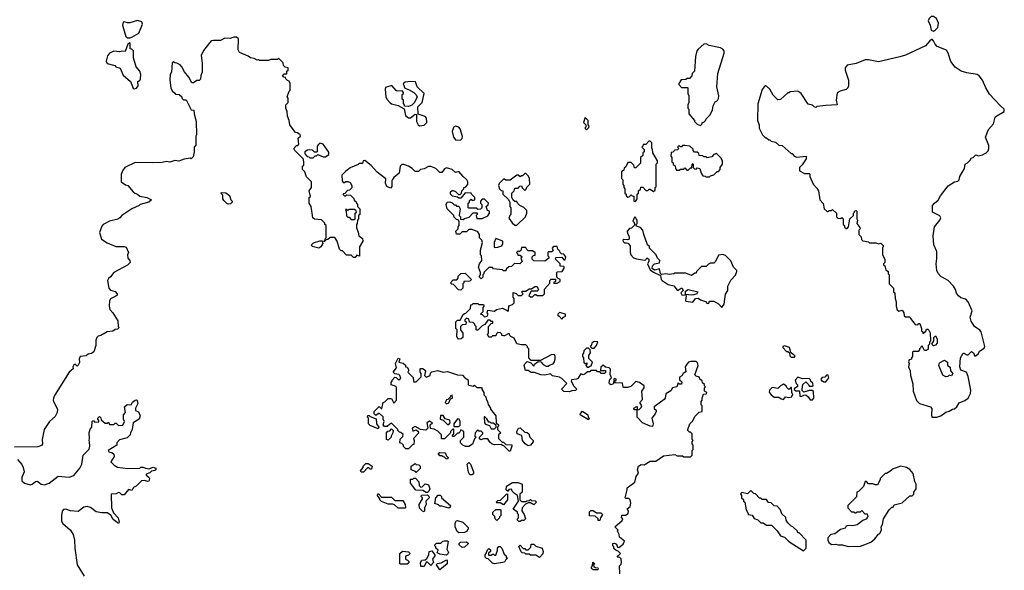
# Model space of a CAD drawing. Extents: x 2494118 to 2687960, y 757339 to 915227.
# Tile 330 of 364: x 2639062 to 2647859, y 886866 to 891785. Entities that reach past the tile are written whole.
import ezdxf

# ---------------------------------------------------------------- set-up
doc = ezdxf.new("R2010")
doc.units = 0

msp = doc.modelspace()

# ---------------------------------------------------------------- linework, layer by layer
at = {"layer": '0CON20XD'}
for points in [[(2640045, 891622.5), (2640065, 891627.5), (2640127.2, 891662.8), (2640160.5, 891745), (2640155, 891765.7), (2640115, 891776.7), (2640045, 891755.8), (2640025, 891756), (2639995, 891766.7), (2639987, 891763), (2639981.2, 891735), (2640010, 891635), (2640023.6, 891623.6), (2640045, 891622.5)], [(2647225, 891682.5), (2647245, 891693.8), (2647263.8, 891715), (2647270, 891755), (2647252.5, 891795), (2647225, 891813.3), (2647205, 891813.3), (2647186.2, 891795), (2647180, 891775), (2647196.2, 891735), (2647205, 891690), (2647225, 891682.5)], [(2642570, 890455), (2642535, 890477.5), (2642495, 890490), (2642475, 890490), (2642463, 890477), (2642452.5, 890415), (2642403.6, 890376.4), (2642393, 890357), (2642387.5, 890345), (2642387.5, 890295), (2642375, 890280), (2642342.5, 890295), (2642330, 890325), (2642332.5, 890362.5), (2642323, 890373), (2642255, 890422.5), (2642203, 890483), (2642147, 890527), (2642130, 890525), (2642125, 890500), (2642095, 890500), (2642085, 890490), (2642015, 890462.5), (2641975, 890432.5), (2641940, 890395), (2641942.5, 890345), (2641951.7, 890331.7), (2641965, 890330), (2641975, 890340), (2641995, 890340), (2642015, 890330), (2642030, 890305), (2642028.3, 890281.7), (2642008.3, 890261.7), (2641991.7, 890258.3), (2641968.3, 890231.7), (2641951.7, 890228.3), (2641951.7, 890221.7), (2641965, 890210), (2641975, 890210), (2641985, 890220), (2642018.3, 890218.3), (2642048.3, 890188.3), (2642051.7, 890171.7), (2642068.3, 890158.3), (2642070, 890145), (2642080, 890135), (2642080, 890115), (2642100, 890095), (2642100, 890045), (2642090, 890035), (2642090, 890005), (2642080, 889995), (2642077, 889963), (2642070, 889955), (2642070, 889925), (2642087, 889887), (2642093, 889853), (2642125, 889830), (2642127.5, 889805), (2642097.5, 889755), (2642098.3, 889671.7), (2642075, 889680), (2642058.3, 889661.7), (2642045, 889660), (2642025, 889680), (2641981.7, 889681.7), (2641945, 889720), (2641935, 889720), (2641920, 889735), (2641900, 889805), (2641878.3, 889838.3), (2641835, 889840), (2641815, 889820), (2641801.7, 889818.3), (2641781.7, 889801.7), (2641781.7, 889808.3), (2641790, 889810), (2641791.7, 889828.3), (2641800, 889835), (2641800, 889945), (2641790, 889955), (2641788.3, 889968.3), (2641758.3, 889998.3), (2641695, 890002.5), (2641680, 890015), (2641667.5, 890115), (2641650, 890145), (2641650, 890195), (2641660, 890205), (2641650, 890255), (2641670, 890285), (2641670, 890335), (2641625, 890380), (2641610, 890425), (2641590, 890445), (2641590, 890475), (2641600, 890485), (2641600, 890505), (2641598.3, 890538.3), (2641520, 890615), (2641512.5, 890635), (2641535, 890660), (2641548.3, 890661.7), (2641557, 890673), (2641550, 890725), (2641570, 890745), (2641567.5, 890755), (2641545, 890772.5), (2641525, 890777.5), (2641476.4, 890846.4), (2641471.2, 890885), (2641453.6, 890923.6), (2641452.5, 890965), (2641440, 890995), (2641440, 891025), (2641460, 891045), (2641460, 891085), (2641452.5, 891095), (2641470, 891145), (2641480, 891155), (2641477.5, 891215), (2641470, 891235), (2641455, 891240), (2641440, 891255), (2641438.3, 891268.3), (2641421.7, 891271.7), (2641410, 891285), (2641425, 891300), (2641448.3, 891301.7), (2641450, 891325), (2641460, 891335), (2641460, 891355), (2641435, 891360), (2641420, 891375), (2641415, 891400), (2641377, 891437), (2641365, 891430), (2641305, 891430), (2641285, 891420), (2641205, 891420), (2641195, 891427.5), (2641185, 891422.5), (2641157, 891437), (2641123, 891443), (2641105, 891460), (2641025, 891492.5), (2641013.3, 891515), (2641017.5, 891615), (2640999.3, 891629.3), (2640975, 891628.8), (2640943, 891617), (2640895, 891618.8), (2640855, 891598.6), (2640795, 891600), (2640772.5, 891595), (2640705, 891510), (2640683.3, 891465), (2640692.5, 891395), (2640692.5, 891315), (2640680, 891285), (2640677, 891253), (2640665, 891240), (2640645, 891240), (2640615, 891220), (2640601.7, 891221.7), (2640575, 891270), (2640535, 891320), (2640512.5, 891365), (2640495, 891382.5), (2640465, 891397.5), (2640448.3, 891398.3), (2640435, 891407.5), (2640425, 891400), (2640417.5, 891315), (2640407.5, 891295), (2640403.3, 891243.3), (2640412.5, 891175), (2640425, 891150), (2640447, 891127), (2640455, 891120), (2640487, 891117), (2640510, 891095), (2640510, 891085), (2640525, 891070), (2640548.3, 891068.3), (2640595, 890980), (2640617, 890977), (2640620, 890945), (2640640, 890875), (2640642.5, 890755), (2640637.5, 890745), (2640637.5, 890665), (2640620, 890645), (2640622.5, 890605), (2640611.7, 890558.3), (2640595, 890542.5), (2640585, 890547.5), (2640530.7, 890539.3), (2640485, 890520), (2640447, 890527), (2640405, 890512.5), (2640375, 890516.7), (2640335, 890507.5), (2640245, 890506.7), (2640095, 890510), (2640002.5, 890465), (2639980, 890435), (2639968.3, 890401.7), (2639970, 890335), (2640008.3, 890308.3), (2640030, 890305), (2640077, 890247), (2640090, 890235), (2640115, 890227.5), (2640135, 890207.5), (2640197.3, 890197.3), (2640240, 890175), (2640215, 890153.8), (2640140, 890135), (2640130, 890125), (2640063.9, 890096.1), (2639973.6, 890036.4), (2639956.4, 890013.6), (2639938.3, 890001.7), (2639865, 889985.8), (2639807.5, 889955), (2639795, 889940), (2639774, 889885), (2639792.5, 889825), (2639845, 889792.5), (2639921.2, 889758.8), (2639995, 889758.8), (2640015, 889752.5), (2640033.3, 889705), (2640026, 889684), (2640027.5, 889655), (2640045, 889633.3), (2640050, 889615), (2640025, 889593.3), (2639905, 889527.5), (2639875, 889486.7), (2639855, 889472.5), (2639846.7, 889455), (2639860, 889385), (2639875, 889370), (2639915, 889356.7), (2639933.3, 889335), (2639932.5, 889325), (2639922.5, 889315), (2639875, 889290), (2639865.8, 889274.2), (2639860.8, 889225), (2639866.4, 889196.4), (2639895, 889167.5), (2639940, 889095), (2639942.5, 889045), (2639950, 889035), (2639935, 889020), (2639915, 889017.5), (2639895, 889003.3), (2639845, 888997.5), (2639786.7, 888963.3), (2639765, 888957.5), (2639752.5, 888945), (2639743, 888923), (2639742.5, 888875), (2639725, 888817.5), (2639705, 888802.5), (2639673, 888797), (2639655, 888782.5), (2639602.5, 888775), (2639593.3, 888755), (2639596.4, 888723.6), (2639585, 888700), (2639575, 888690), (2639557, 888707), (2639545, 888702.5), (2639537.5, 888685), (2639540, 888665), (2639503.3, 888635), (2639373.3, 888426.7), (2639365.7, 888405), (2639362.9, 888385), (2639367.9, 888367.9), (2639398.8, 888305), (2639396.2, 888275), (2639378.8, 888241.2), (2639330, 888195), (2639280.8, 888125), (2639264.2, 888035), (2639266, 887995), (2639258.6, 887981.4), (2639225, 887969.2), (2639015, 887966)], [(2647255, 888233.3), (2647292.5, 888245), (2647335, 888280), (2647365, 888286.7), (2647395, 888306.7), (2647415, 888310), (2647433.3, 888325), (2647455, 888362.5), (2647505.9, 888384.1), (2647536.7, 888405), (2647556.2, 888445), (2647558.8, 888475), (2647536.4, 888596.4), (2647520, 888635), (2647470, 888655), (2647460, 888685), (2647467.5, 888765), (2647490, 888805), (2647497, 888807), (2647525, 888790), (2647535, 888790), (2647565, 888820), (2647585, 888810), (2647595, 888780), (2647605, 888782.5), (2647628.3, 888801.7), (2647637.5, 888825), (2647679.3, 888850.7), (2647683.3, 888865), (2647652.5, 888995), (2647640.9, 889010.9), (2647593.6, 889043.6), (2647561.3, 889091.3), (2647553.4, 889126.6), (2647570.5, 889185), (2647535, 889265.6), (2647515, 889287.3), (2647471.2, 889301.2), (2647448.7, 889318.7), (2647430.7, 889340.7), (2647422.2, 889375), (2647405, 889405.7), (2647356.4, 889456.4), (2647291.5, 889491.5), (2647267.5, 889517.5), (2647255.6, 889544.4), (2647250, 889605), (2647257.3, 889652.7), (2647254.5, 889715), (2647227.8, 889775), (2647224, 889855), (2647236.4, 889935), (2647283.5, 889995), (2647291.9, 890015), (2647281.8, 890031.8), (2647217.5, 890065), (2647217.5, 890125), (2647234.1, 890145.9), (2647268.3, 890171.7), (2647289.3, 890210.7), (2647358.3, 890301.7), (2647415, 890336.7), (2647445, 890342.5), (2647456.4, 890353.6), (2647462.5, 890385), (2647502.5, 890455), (2647510, 890495), (2647530, 890505), (2647555, 890530), (2647565, 890550), (2647580, 890555), (2647603, 890577), (2647628.8, 890568.8), (2647665, 890577.5), (2647696.2, 890595), (2647715, 890613.8), (2647721.4, 890635), (2647719.7, 890659.7), (2647690, 890735), (2647718, 890805), (2647760.8, 890855), (2647777.5, 890912.5), (2647792.7, 890927.3), (2647858.8, 890965), (2647858.8, 890985), (2647824, 891015), (2647725, 891120), (2647692.5, 891175), (2647663.6, 891243.6), (2647633.9, 891283.9), (2647615, 891296.2), (2647525, 891310), (2647474.2, 891324.2), (2647421.2, 891361.2), (2647380.5, 891410.5), (2647357.5, 891485), (2647343, 891513), (2647260, 891545), (2647240, 891565), (2647227, 891597), (2647215, 891610), (2647193.6, 891596.4), (2647155, 891550), (2646975, 891468.8), (2646925, 891452), (2646735, 891408.8), (2646646.1, 891426.1), (2646615, 891426.2), (2646535.8, 891394.2), (2646455, 891377.5), (2646437.5, 891355), (2646436.7, 891335), (2646467, 891243), (2646467.5, 891195), (2646460, 891175), (2646445, 891160), (2646393, 891147), (2646365, 891130), (2646356.7, 891065), (2646366.7, 891023.3), (2646263, 891017), (2646185, 891010), (2646175, 891000), (2646160, 891005), (2646145, 891020), (2646105, 891030), (2646042.5, 891125), (2646015, 891147.5), (2645945, 891140), (2645935, 891130), (2645925, 891130), (2645858.3, 891071.7), (2645835, 891070), (2645795, 891110), (2645763, 891163), (2645735, 891190), (2645725, 891192.5), (2645712.5, 891185), (2645695, 891160), (2645658.3, 891031.7), (2645652.5, 890885), (2645667.5, 890845), (2645667.5, 890815), (2645700, 890755), (2645725, 890730), (2645735, 890730), (2645755, 890710), (2645765, 890710), (2645775, 890700), (2645815, 890690), (2645843, 890663), (2645875, 890660), (2645955, 890590), (2645965, 890590), (2645980, 890565), (2646005, 890557.5), (2646090, 890565), (2646088.3, 890541.7), (2646053, 890487), (2646030, 890465), (2646030, 890435), (2646075, 890410), (2646115, 890410), (2646120, 890405), (2646120, 890385), (2646150, 890315), (2646185, 890280), (2646197.5, 890255), (2646210, 890175), (2646241.7, 890141.7), (2646250, 890095), (2646275, 890070), (2646285, 890070), (2646295, 890080), (2646315, 890080), (2646325, 890090), (2646360, 890055), (2646360, 890025), (2646371.7, 890011.7), (2646395, 890010), (2646408.3, 890018.3), (2646420, 890005), (2646420, 889955), (2646430, 889945), (2646431.7, 889931.7), (2646445, 889920), (2646455, 889920), (2646467, 889933), (2646480, 890005), (2646510, 890035), (2646510, 890055), (2646520, 890065), (2646520, 890075), (2646535, 890080), (2646540, 890075), (2646540, 890005), (2646547.5, 889995), (2646540, 889965), (2646567, 889927), (2646570, 889915), (2646560, 889905), (2646560, 889865), (2646580, 889845), (2646581.7, 889821.7), (2646595, 889810), (2646645, 889800), (2646655, 889790), (2646715, 889792.5), (2646735, 889782.5), (2646757, 889787), (2646780, 889765), (2646770, 889745), (2646770, 889685), (2646790, 889645), (2646790, 889615), (2646780, 889605), (2646780, 889595), (2646790, 889585), (2646801.7, 889551.7), (2646820, 889535), (2646820, 889515), (2646830, 889505), (2646830, 889425), (2646870, 889385), (2646870, 889355), (2646880, 889345), (2646882.5, 889295), (2646892.5, 889265), (2646892.5, 889225), (2646903, 889193), (2646915, 889180), (2646945, 889190), (2646960, 889165), (2646965, 889140), (2646975, 889130), (2647015, 889130), (2647020, 889115), (2647061.7, 889061.7), (2647085, 889060), (2647095, 889070), (2647105, 889070), (2647120, 889025), (2647120, 889005), (2647130, 888995), (2647131.7, 888981.7), (2647158.3, 889001.7), (2647165, 889020), (2647175, 889020), (2647185, 889010), (2647197, 888987), (2647200, 888915), (2647190, 888905), (2647190, 888885), (2647180, 888875), (2647178.3, 888841.7), (2647165, 888830), (2647145, 888830), (2647125, 888870), (2647100, 888845), (2647100, 888835), (2647088.3, 888821.7), (2647045, 888820), (2647040, 888815), (2647040, 888775), (2647030, 888765), (2647028.3, 888751.7), (2647010, 888745), (2647003, 888727), (2647007.5, 888715), (2647003.3, 888685), (2647017, 888647), (2647020, 888605), (2647041.7, 888531.7), (2647043.3, 888465), (2647073.9, 888383.9), (2647100, 888355), (2647200, 888325), (2647211.7, 888311.7), (2647207.5, 888255), (2647212.5, 888235), (2647255, 888233.3)], [(2640085, 891167.5), (2640105, 891172.5), (2640120, 891195), (2640117.5, 891232.5), (2640135, 891242.5), (2640142, 891255), (2640143.9, 891296.1), (2640136, 891325), (2640103.3, 891365), (2640080, 891445), (2640080, 891505), (2640065, 891520), (2640050, 891525), (2640050, 891575), (2640045, 891577.5), (2640030, 891565), (2640005, 891500), (2639975, 891502.5), (2639955, 891496.7), (2639905, 891503.8), (2639865, 891486.2), (2639848.3, 891461.7), (2639834.2, 891415), (2639845, 891394.3), (2639912.5, 891375), (2639922.3, 891362.3), (2639961.4, 891351.4), (2639988.3, 891288.3), (2640053.6, 891233.6), (2640075, 891172.5), (2640085, 891167.5)], [(2645145, 890840), (2645160, 890855), (2645160, 890865), (2645175, 890870), (2645190, 890885), (2645195, 890900), (2645230, 890935), (2645251.7, 890978.3), (2645257.5, 891015), (2645275, 891050), (2645296.4, 891063.6), (2645305, 891080), (2645308, 891105), (2645290, 891185), (2645298, 891305), (2645356.7, 891485), (2645356.4, 891506.4), (2645345, 891522.5), (2645323, 891533), (2645222.7, 891552.7), (2645195, 891570), (2645175, 891566.7), (2645125, 891522.5), (2645113.3, 891505), (2645100, 891455), (2645090, 891325), (2645070, 891305), (2645068.3, 891281.7), (2645045, 891260), (2645025, 891260), (2645015, 891250), (2644971.7, 891248.3), (2644950, 891215), (2644950, 891205), (2644975, 891180), (2645025, 891180), (2645030, 891175), (2645030, 891125), (2645040, 891105), (2645040, 891045), (2645030, 891025), (2645030, 890995), (2645040, 890985), (2645040, 890945), (2645090, 890885), (2645090, 890875), (2645115, 890850), (2645145, 890840)], [(2642635, 890837.5), (2642675, 890843.3), (2642700, 890865), (2642696, 890906), (2642685, 890920), (2642621.7, 890941.7), (2642620, 891005), (2642657.5, 891045), (2642676.7, 891125), (2642612.5, 891185), (2642599.3, 891229.3), (2642555, 891233.3), (2642505, 891226.7), (2642488.3, 891211.7), (2642503.3, 891173.3), (2642535, 891162.5), (2642582.5, 891135), (2642602.5, 891115), (2642612.5, 891095), (2642590, 891045), (2642565, 891020), (2642535, 891010), (2642501.7, 891011.7), (2642500, 891025), (2642490, 891035), (2642490, 891065), (2642480, 891075), (2642480, 891115), (2642490, 891125), (2642490, 891135), (2642478.3, 891148.3), (2642435, 891147.5), (2642425, 891152.5), (2642386.4, 891196.4), (2642330.7, 891179.3), (2642326.7, 891165), (2642333.8, 891095), (2642343.3, 891075), (2642372.3, 891042.3), (2642385, 891033.3), (2642445, 891017.5), (2642498.3, 890988.3), (2642508.3, 890928.3), (2642535, 890907.5), (2642555, 890907.5), (2642595, 890940), (2642608.3, 890938.3), (2642607.5, 890875), (2642622.5, 890845), (2642635, 890837.5)], [(2644125, 890800), (2644148.3, 890821.7), (2644150, 890835), (2644140, 890845), (2644140, 890885), (2644115, 890910), (2644100, 890865), (2644120, 890845), (2644120, 890825), (2644110, 890815), (2644125, 890800)], [(2642958.3, 890708.3), (2643005, 890712.5), (2643015.9, 890724.1), (2643018.3, 890741.7), (2642998.8, 890808.8), (2642985.8, 890825.8), (2642955, 890833.3), (2642939.3, 890820.7), (2642926.7, 890785), (2642936.7, 890735), (2642958.3, 890708.3)], [(2641685, 890550), (2641701.7, 890568.3), (2641715, 890570), (2641725, 890580), (2641775, 890560), (2641795, 890560), (2641825, 890580), (2641825, 890600), (2641775, 890673.3), (2641745, 890682.5), (2641730.7, 890669.3), (2641720, 890655), (2641720, 890605), (2641715, 890600), (2641695, 890600), (2641678.3, 890618.3), (2641655, 890622.5), (2641635, 890620), (2641610, 890605), (2641610, 890585), (2641631.7, 890561.7), (2641645, 890560), (2641655, 890550), (2641685, 890550)], [(2644565, 890160), (2644580, 890185), (2644580, 890225), (2644590, 890235), (2644590, 890255), (2644608.3, 890271.7), (2644611.7, 890288.3), (2644628.3, 890288.3), (2644655, 890260), (2644675, 890260), (2644685, 890270), (2644695, 890270), (2644725, 890250), (2644738.3, 890261.7), (2644740, 890285), (2644747.5, 890292.5), (2644750, 890495), (2644760, 890505), (2644760, 890525), (2644720, 890595), (2644717, 890627), (2644710, 890635), (2644710, 890685), (2644695, 890700), (2644681.7, 890698.3), (2644655, 890670), (2644631.7, 890668.3), (2644630, 890655), (2644620, 890645), (2644640, 890625), (2644640, 890605), (2644630, 890595), (2644628.3, 890571.7), (2644610, 890555), (2644608.3, 890501.7), (2644568.3, 890461.7), (2644555, 890460), (2644550, 890485), (2644525, 890510), (2644495, 890510), (2644478.3, 890471.7), (2644461.7, 890458.3), (2644458.3, 890441.7), (2644440, 890425), (2644440, 890365), (2644450, 890355), (2644450, 890315), (2644460, 890305), (2644460, 890285), (2644470, 890275), (2644470, 890235), (2644480, 890225), (2644481.7, 890211.7), (2644495, 890200), (2644508.3, 890201.7), (2644525, 890220), (2644535, 890210), (2644548.3, 890208.3), (2644550, 890165), (2644565, 890160)], [(2645225, 890380), (2645235, 890390), (2645265, 890400), (2645295, 890430), (2645305, 890430), (2645320, 890445), (2645320, 890465), (2645340, 890495), (2645340, 890525), (2645325, 890550), (2645288.3, 890588.3), (2645265, 890580), (2645245, 890560), (2645205, 890550), (2645195, 890560), (2645175, 890560), (2645165, 890570), (2645131.7, 890571.7), (2645128.3, 890588.3), (2645115, 890600), (2645091.7, 890601.7), (2645080, 890615), (2645078.3, 890628.3), (2645050, 890655), (2645005, 890660), (2644985, 890660), (2644975, 890650), (2644965, 890650), (2644955, 890660), (2644940, 890645), (2644950, 890635), (2644938.3, 890621.7), (2644915, 890620), (2644898.3, 890601.7), (2644881.7, 890598.3), (2644880, 890565), (2644890, 890555), (2644890, 890515), (2644900, 890505), (2644901.7, 890491.7), (2644918.3, 890478.3), (2644920, 890455), (2644931.7, 890441.7), (2644955, 890440), (2644965, 890450), (2644995, 890450), (2645005, 890460), (2645021.7, 890441.7), (2645035, 890440), (2645055, 890460), (2645068.3, 890461.7), (2645070, 890495), (2645075, 890500), (2645080, 890495), (2645080, 890465), (2645091.7, 890451.7), (2645105, 890450), (2645115, 890460), (2645140, 890455), (2645150, 890415), (2645165, 890390), (2645187.5, 890387.5), (2645195, 890380), (2645225, 890380)], [(2645021.7, 888708.3), (2645006.7, 888685), (2645015, 888640), (2644990, 888625), (2644976.4, 888603.6), (2644958.3, 888591.7), (2644958.3, 888568.3), (2644979.3, 888549.3), (2644975, 888530), (2644958.3, 888528.3), (2644945, 888540), (2644932.5, 888505), (2644895, 888497.5), (2644879.3, 888470.7), (2644836.1, 888443.9), (2644830, 888405), (2644819.3, 888390.7), (2644730, 888325), (2644731.7, 888311.7), (2644747.5, 888297.5), (2644747.5, 888285), (2644740, 888265), (2644710, 888225), (2644722.5, 888175), (2644715, 888150), (2644695, 888152.5), (2644625, 888182.5), (2644577.5, 888235), (2644580, 888300), (2644555, 888300), (2644550, 888305), (2644550, 888315), (2644575, 888330), (2644580, 888325), (2644580, 888300), (2644597, 888303), (2644615, 888320), (2644620, 888335), (2644602.5, 888365), (2644627, 888393), (2644620, 888465), (2644640, 888495), (2644640, 888515), (2644600, 888545), (2644568.3, 888551.7), (2644521.7, 888508.3), (2644491.7, 888498.3), (2644458.3, 888498.3), (2644453, 888503), (2644448.3, 888538.3), (2644381.7, 888541.7), (2644380, 888555), (2644390, 888565), (2644390, 888575), (2644375, 888580), (2644370, 888575), (2644368.3, 888531.7), (2644343, 888523), (2644331.7, 888531.7), (2644327.5, 888545), (2644335, 888570), (2644350, 888585), (2644337.5, 888615), (2644341.7, 888661.7), (2644330, 888675), (2644295, 888680), (2644275, 888697.5), (2644255, 888680), (2644250, 888655), (2644255, 888650), (2644295, 888650), (2644297, 888633), (2644287, 888623), (2644253, 888623), (2644248.3, 888638.3), (2644225, 888640), (2644215, 888650), (2644165, 888650), (2644155, 888640), (2644135, 888640), (2644115, 888620), (2644097, 888613), (2644075, 888620), (2644049.3, 888580.7), (2644037, 888573), (2643991.7, 888568.3), (2643990, 888555), (2644005, 888530), (2644010, 888515), (2644040, 888485), (2644028.3, 888471.7), (2643995, 888470), (2643975, 888460), (2643923, 888463), (2643902.5, 888485), (2643950, 888535), (2643905, 888580), (2643885, 888590), (2643823, 888603), (2643805, 888620), (2643755, 888610), (2643717, 888613), (2643661.7, 888631.7), (2643633, 888633), (2643605, 888650), (2643581.7, 888651.7), (2643570, 888695), (2643575, 888710), (2643595, 888730), (2643628.3, 888718.3), (2643655, 888690), (2643661.7, 888708.3), (2643695, 888730), (2643718.3, 888728.3), (2643740, 888705), (2643765, 888690), (2643785, 888690), (2643795, 888700), (2643828.3, 888711.7), (2643841.7, 888728.3), (2643846.7, 888755), (2643846.7, 888776.7), (2643840, 888790), (2643815, 888793.3), (2643715, 888740), (2643631.7, 888741.7), (2643610, 888765), (2643610, 888845), (2643600, 888855), (2643600, 888865), (2643585, 888880), (2643545, 888880), (2643505, 888890), (2643479.3, 888939.3), (2643450, 888955), (2643440, 888965), (2643438.3, 888978.3), (2643425, 888980), (2643395, 888960), (2643385, 888960), (2643370, 888965), (2643370, 888975), (2643358.3, 888988.3), (2643335, 888990), (2643321.7, 888978.3), (2643315, 888960), (2643285, 888960), (2643275, 888950), (2643255, 888950), (2643242.5, 888975), (2643250, 888985), (2643250, 889045), (2643275, 889070), (2643290, 889075), (2643288.3, 889088.3), (2643275, 889090), (2643265, 889100), (2643245, 889100), (2643218.3, 889061.7), (2643195, 889050), (2643155, 889010), (2643145, 889010), (2643140, 889015), (2643140, 889045), (2643130, 889055), (2643130, 889065), (2643115, 889080), (2643081.7, 889081.7), (2643075, 889110), (2643053, 889117), (2643040, 889105), (2643040, 889095), (2643050, 889085), (2643048.3, 889061.7), (2643015, 889060), (2643000, 889045), (2643000, 889015), (2643020, 888985), (2643020, 888945), (2643007, 888933), (2642981.7, 888931.7), (2642967.5, 888955), (2642970, 889015), (2642960, 889025), (2642960, 889085), (2642975, 889100), (2642998.3, 889101.7), (2643025, 889150), (2643035, 889160), (2643048.3, 889161.7), (2643060, 889175), (2643090, 889205), (2643091.7, 889238.3), (2643105, 889240), (2643115, 889250), (2643155, 889250), (2643165, 889240), (2643205, 889240), (2643210, 889235), (2643210, 889225), (2643200, 889215), (2643200, 889175), (2643180, 889155), (2643195, 889150), (2643215, 889130), (2643240, 889135), (2643247.5, 889155), (2643240, 889165), (2643245, 889190), (2643305, 889180), (2643323, 889197), (2643375, 889207.5), (2643418.3, 889188.3), (2643425, 889180), (2643430, 889185), (2643431.7, 889228.3), (2643465, 889240), (2643480, 889255), (2643480, 889295), (2643470, 889305), (2643471.7, 889348.3), (2643498.3, 889338.3), (2643515, 889320), (2643545, 889320), (2643560, 889335), (2643550, 889345), (2643551.7, 889358.3), (2643585, 889360), (2643615, 889380), (2643635, 889380), (2643665, 889400), (2643685, 889400), (2643698.3, 889371.7), (2643685, 889360), (2643631.7, 889358.3), (2643611.7, 889321.7), (2643625, 889310), (2643645, 889310), (2643665, 889330), (2643675, 889330), (2643685, 889320), (2643735, 889320), (2643750, 889335), (2643751.7, 889378.3), (2643798.3, 889431.7), (2643800, 889455), (2643811.7, 889468.3), (2643848.3, 889468.3), (2643850, 889445), (2643831.7, 889438.3), (2643835, 889430), (2643865, 889430), (2643890, 889445), (2643890, 889465), (2643871.7, 889471.7), (2643860, 889485), (2643860, 889525), (2643868.3, 889531.7), (2643910, 889535), (2643927.5, 889565), (2643927.5, 889575), (2643925, 889580), (2643891.7, 889581.7), (2643890, 889605), (2643851.7, 889641.7), (2643850, 889655), (2643855, 889660), (2643905, 889662.5), (2643925, 889640), (2643935, 889640), (2643942.5, 889665), (2643925, 889690), (2643903, 889693), (2643890, 889705), (2643888.3, 889718.3), (2643870, 889735), (2643865, 889760), (2643831.7, 889758.3), (2643820, 889745), (2643828.3, 889721.7), (2643815, 889710), (2643785, 889710), (2643780, 889705), (2643780, 889675), (2643790, 889665), (2643790, 889655), (2643755, 889627.5), (2643655, 889630), (2643640, 889645), (2643640, 889665), (2643651.7, 889678.3), (2643668.3, 889681.7), (2643668.3, 889708.3), (2643655, 889710), (2643645, 889720), (2643605, 889720), (2643591.7, 889731.7), (2643585, 889750), (2643545, 889750), (2643538.3, 889721.7), (2643525, 889710), (2643515, 889720), (2643500, 889705), (2643510, 889695), (2643511.7, 889681.7), (2643535, 889680), (2643550, 889665), (2643540, 889655), (2643550, 889625), (2643530, 889605), (2643483, 889607), (2643455, 889580), (2643431.7, 889578.3), (2643410, 889555), (2643405, 889540), (2643385, 889540), (2643375, 889550), (2643295, 889560), (2643285, 889570), (2643255, 889570), (2643210, 889525), (2643210, 889515), (2643200, 889505), (2643200, 889485), (2643190, 889475), (2643185, 889470), (2643170, 889485), (2643170, 889495), (2643180, 889505), (2643180, 889525), (2643162.5, 889575), (2643170, 889605), (2643190, 889635), (2643187.5, 889675), (2643180, 889685), (2643180, 889725), (2643197.5, 889795), (2643190, 889815), (2643170, 889835), (2643170, 889865), (2643155, 889890), (2643105, 889910), (2643075, 889910), (2643055, 889890), (2643015, 889890), (2642995, 889870), (2642965, 889870), (2642960, 889895), (2642980, 889915), (2642980, 889935), (2642990, 889945), (2642990, 889985), (2642978.3, 889998.3), (2642965, 890000), (2642945, 890020), (2642940, 890035), (2642880, 890095), (2642872.5, 890135), (2642880, 890155), (2642905, 890157.5), (2642925, 890150), (2642945, 890130), (2642955, 890130), (2642965, 890120), (2642985, 890120), (2642997.5, 890095), (2642990, 890035), (2643000, 890025), (2643001.7, 890001.7), (2643025, 890000), (2643035, 890010), (2643078.3, 890021.7), (2643115, 890060), (2643148.3, 890058.3), (2643150, 890045), (2643140, 890035), (2643145, 890010), (2643195, 890010), (2643245, 890032.5), (2643260, 890055), (2643260, 890075), (2643241.7, 890081.7), (2643230, 890115), (2643248.3, 890131.7), (2643250, 890145), (2643215, 890180), (2643195, 890180), (2643180, 890165), (2643180, 890145), (2643190, 890135), (2643190, 890105), (2643178.3, 890091.7), (2643155, 890090), (2643145, 890100), (2643075, 890100), (2643070, 890105), (2643070, 890145), (2643080, 890155), (2643081.7, 890168.3), (2643095, 890180), (2643105, 890170), (2643130, 890175), (2643130, 890195), (2643100, 890225), (2643096.4, 890236.4), (2643041.7, 890238.3), (2643005, 890190), (2642985, 890190), (2642975, 890200), (2642928.3, 890208.3), (2642910, 890225), (2642911.7, 890248.3), (2642925, 890260), (2642935, 890260), (2642955, 890250), (2642981.7, 890221.7), (2642998.3, 890221.7), (2643010, 890235), (2643013, 890257), (2643030, 890275), (2643030, 890285), (2643045, 890290), (2643067, 890313), (2643067.5, 890335), (2643057.5, 890355), (2643023.6, 890383.6), (2642985, 890430), (2642955, 890420), (2642927, 890447), (2642875, 890462.5), (2642857, 890453), (2642835, 890420), (2642815, 890420), (2642780, 890455), (2642735, 890472.5), (2642715, 890472.5), (2642675, 890452.5), (2642643, 890447), (2642625, 890430), (2642595, 890430), (2642570, 890455)], [(2643505, 889950), (2643580, 890025), (2643592.5, 890055), (2643591.7, 890081.7), (2643565, 890107.5), (2643530, 890125), (2643510, 890145), (2643505, 890160), (2643485, 890160), (2643471.7, 890171.7), (2643460, 890195), (2643460, 890235), (2643480, 890255), (2643485, 890280), (2643515, 890280), (2643531.7, 890298.3), (2643545, 890300), (2643551.7, 890281.7), (2643575, 890260), (2643588.3, 890271.7), (2643591.7, 890288.3), (2643620, 890315), (2643617, 890367), (2643608.3, 890388.3), (2643585, 890410), (2643575, 890410), (2643555, 890390), (2643545, 890390), (2643535, 890380), (2643517, 890397), (2643503, 890397), (2643445, 890350), (2643405, 890350), (2643395, 890360), (2643385, 890360), (2643345, 890320), (2643340, 890305), (2643350, 890275), (2643365, 890260), (2643380, 890255), (2643380, 890225), (2643425, 890180), (2643440, 890155), (2643440, 890115), (2643450, 890105), (2643450, 890045), (2643440, 890035), (2643433, 890013), (2643460.7, 889970.7), (2643485, 889950), (2643505, 889950)], [(2640925, 890137.5), (2640913.3, 890143.3), (2640885, 890170), (2640877.5, 890185), (2640877, 890217), (2640860, 890235), (2640865, 890240), (2640905, 890237.5), (2640937.5, 890215), (2640950, 890175), (2640960, 890165), (2640960, 890155), (2640945, 890140), (2640925, 890137.5)], [(2642055, 890000), (2642060, 890005), (2642060, 890055), (2642070, 890065), (2642068.3, 890078.3), (2642055, 890090), (2642005, 890090), (2641995, 890080), (2641985, 890090), (2641971.7, 890088.3), (2641980, 890075), (2641981.7, 890031.7), (2641995, 890020), (2642005, 890020), (2642025, 890000), (2642055, 890000)], [(2645335, 889212.5), (2645357.5, 889245), (2645367, 889333), (2645387.5, 889365), (2645390, 889405), (2645402.5, 889435), (2645415, 889457.5), (2645458.3, 889501.7), (2645470, 889535), (2645470, 889545), (2645440, 889575), (2645415, 889630), (2645367, 889677), (2645345, 889687.5), (2645305, 889680), (2645280, 889625), (2645265, 889610), (2645235, 889610), (2645215, 889600), (2645195, 889580), (2645155, 889580), (2645110, 889535), (2645105, 889520), (2645095, 889520), (2645065, 889500), (2645015, 889520), (2644915, 889520), (2644907, 889513), (2644865, 889507.5), (2644835, 889513.3), (2644795, 889510), (2644787.5, 889517.5), (2644778.3, 889558.3), (2644735, 889547.5), (2644712.5, 889562.5), (2644716.7, 889585), (2644735, 889603.8), (2644778.3, 889611.7), (2644780, 889635), (2644760, 889655), (2644750, 889685), (2644690, 889745), (2644688.3, 889758.3), (2644670, 889775), (2644637.5, 889865), (2644630, 889905), (2644608.3, 889928.3), (2644571.7, 889941.7), (2644570, 889955), (2644580, 889965), (2644580, 889995), (2644570, 890005), (2644568.3, 890018.3), (2644555, 890020), (2644540, 889985), (2644548.3, 889978.3), (2644558.3, 889951.7), (2644528.3, 889921.7), (2644511.7, 889918.3), (2644490, 889895), (2644492.5, 889875), (2644507, 889847), (2644507.5, 889825), (2644495, 889817.5), (2644458.3, 889821.7), (2644450, 889815), (2644453, 889803), (2644465, 889790), (2644485, 889792.5), (2644495, 889787.5), (2644517.5, 889765), (2644516.7, 889705), (2644523.3, 889685), (2644546.4, 889656.4), (2644573, 889647), (2644645, 889637.5), (2644655, 889640), (2644665, 889657.5), (2644682.5, 889645), (2644682.5, 889625), (2644672.5, 889605), (2644695, 889550), (2644725, 889530), (2644788.3, 889498.3), (2644792.5, 889465), (2644802.5, 889455), (2644855, 889420), (2644906.1, 889406.1), (2644935, 889370), (2644945, 889370), (2644973, 889387), (2644980, 889385), (2644990, 889365), (2644970, 889345), (2644978.3, 889328.3), (2644995, 889322.5), (2645010, 889330), (2645010, 889360), (2645035, 889373.8), (2645120, 889355), (2645113, 889337), (2645085, 889326.7), (2645065, 889323.3), (2645010, 889330), (2645017.5, 889317.5), (2645010, 889275), (2645015, 889270), (2645077.5, 889262.5), (2645100, 889295), (2645125, 889297.5), (2645145, 889282.5), (2645188.3, 889268.3), (2645205, 889250), (2645218.3, 889251.7), (2645225, 889270), (2645265, 889270), (2645306.4, 889246.4), (2645335, 889212.5)], [(2643305, 889750), (2643335, 889752.5), (2643370, 889765), (2643380, 889785), (2643380, 889805), (2643315, 889830), (2643300, 889795), (2643300, 889755), (2643305, 889750)], [(2641735, 889743.3), (2641675, 889760), (2641670, 889775), (2641688.3, 889791.7), (2641745, 889810), (2641765, 889810), (2641770, 889785), (2641752.5, 889755), (2641735, 889743.3)], [(2643005, 889370), (2642981.7, 889371.7), (2642938.3, 889418.3), (2642921.7, 889421.7), (2642910, 889435), (2642935, 889460), (2642968.3, 889461.7), (2642980, 889475), (2642980, 889495), (2643003, 889517), (2643041.7, 889521.7), (2643100, 889465), (2643085, 889450), (2643030, 889445), (2643030, 889435), (2643020, 889425), (2643020, 889385), (2643005, 889370)], [(2643905, 889110), (2643921.7, 889128.3), (2643940, 889135), (2643940, 889155), (2643885, 889170), (2643870, 889155), (2643870, 889140), (2643878.3, 889138.3), (2643905, 889110)], [(2647225, 888872.5), (2647210, 888885), (2647230, 888915), (2647230, 888945), (2647245, 888960), (2647260, 888935), (2647260, 888895), (2647245, 888877.5), (2647225, 888872.5)], [(2644195, 888850), (2644217, 888873), (2644228.3, 888908.3), (2644195, 888910), (2644172.5, 888895), (2644167.5, 888872.5), (2644160, 888865), (2644175, 888850), (2644195, 888850)], [(2645985, 888770), (2645990, 888785), (2645975, 888790), (2645951.7, 888811.7), (2645940, 888855), (2645895, 888872.5), (2645880, 888865), (2645880, 888855), (2645911.7, 888821.7), (2645925, 888820), (2645938.3, 888808.3), (2645943, 888783), (2645955, 888770), (2645985, 888770)], [(2644145, 888680), (2644155, 888690), (2644168.3, 888691.7), (2644180, 888725), (2644148.3, 888758.3), (2644147.5, 888785), (2644161.7, 888808.3), (2644160, 888835), (2644145, 888850), (2644125, 888850), (2644103, 888827), (2644100, 888805), (2644090, 888795), (2644090, 888775), (2644100, 888765), (2644101.7, 888721.7), (2644115, 888710), (2644128.3, 888718.3), (2644130, 888705), (2644120, 888695), (2644131.7, 888681.7), (2644145, 888680)], [(2643445, 887930), (2643435, 887930), (2643388.3, 887978.3), (2643375, 887980), (2643365, 887990), (2643305, 887987.5), (2643283, 887993), (2643261.7, 888011.7), (2643245, 888040), (2643205, 888040), (2643182.5, 888032.5), (2643171.7, 888041.7), (2643170, 888055), (2643200, 888085), (2643200, 888095), (2643185, 888110), (2643165, 888110), (2643155, 888120), (2643132.5, 888095), (2643130, 888065), (2643140, 888055), (2643125, 888040), (2643107, 887993), (2643075, 887972.5), (2643045, 887972.5), (2643020, 887985), (2643000, 888005), (2643000, 888025), (2643030, 888055), (2643030, 888105), (2643005, 888120), (2642988.3, 888091.7), (2642975, 888090), (2642945, 888060), (2642935, 888060), (2642930, 888065), (2642930, 888075), (2642940, 888085), (2642940, 888125), (2642935, 888130), (2642910, 888105), (2642910, 888095), (2642858.3, 888041.7), (2642835, 888040), (2642830, 888045), (2642830, 888075), (2642798.3, 888108.3), (2642765, 888127.5), (2642731.7, 888131.7), (2642730, 888165), (2642750, 888185), (2642725, 888197.5), (2642700, 888185), (2642710, 888135), (2642691.7, 888118.3), (2642643, 888123), (2642595, 888150), (2642570, 888135), (2642575, 888110), (2642605, 888120), (2642620, 888110), (2642627, 888093), (2642580, 888045), (2642587.5, 888025), (2642585, 887990), (2642571.7, 887988.3), (2642535, 887950), (2642511.7, 887951.7), (2642491.7, 887971.7), (2642490, 887985), (2642475, 888000), (2642460, 888005), (2642463, 888037), (2642485, 888060), (2642488.3, 888078.3), (2642468.3, 888098.3), (2642455, 888100), (2642440, 888115), (2642440, 888125), (2642385, 888180), (2642365, 888170), (2642345, 888150), (2642321.7, 888151.7), (2642310, 888165), (2642320, 888195), (2642310, 888215), (2642308.3, 888238.3), (2642275, 888270), (2642245, 888250), (2642230, 888265), (2642230, 888285), (2642275, 888330), (2642291.7, 888311.7), (2642298.3, 888311.7), (2642310, 888365), (2642325, 888370), (2642355, 888400), (2642385, 888400), (2642405, 888360), (2642430, 888385), (2642430, 888495), (2642425, 888507.5), (2642381.7, 888521.7), (2642380, 888545), (2642390, 888555), (2642390, 888565), (2642415, 888590), (2642427, 888587), (2642445, 888570), (2642458.3, 888571.7), (2642467, 888583), (2642460, 888605), (2642450, 888615), (2642415, 888620), (2642400, 888635), (2642430, 888675), (2642420, 888715), (2642445, 888760), (2642457.5, 888755), (2642450, 888725), (2642487, 888717), (2642508.3, 888698.3), (2642510, 888685), (2642525, 888680), (2642537.5, 888655), (2642530, 888635), (2642578.3, 888588.3), (2642580, 888555), (2642585, 888550), (2642605, 888550), (2642650, 888595), (2642650, 888625), (2642640, 888635), (2642640, 888665), (2642645, 888670), (2642665, 888667.5), (2642682.5, 888655), (2642687.5, 888645), (2642680, 888605), (2642695, 888592.5), (2642730, 888605), (2642733, 888627), (2642745, 888640), (2642795, 888650), (2642845, 888637.5), (2642885, 888643.3), (2642975, 888612.5), (2643018.3, 888608.3), (2643040, 888585), (2643068.3, 888568.3), (2643070, 888525), (2643075, 888520), (2643115, 888512.5), (2643125, 888520), (2643145, 888500), (2643185, 888500), (2643190, 888495), (2643190, 888485), (2643210, 888455), (2643210, 888435), (2643227, 888417), (2643230, 888395), (2643242.5, 888375), (2643248.3, 888348.3), (2643270, 888315), (2643270, 888305), (2643317, 888247), (2643320, 888185), (2643340, 888165), (2643340, 888155), (2643330, 888145), (2643330, 888125), (2643360, 888095), (2643340, 888075), (2643340, 888045), (2643371.7, 888011.7), (2643385, 888010), (2643405, 887990), (2643458.3, 887988.3), (2643460, 887975), (2643445, 887930)], [(2644422.5, 886835), (2644420, 886905), (2644435, 886920), (2644440, 886935), (2644435, 886970), (2644425, 886980), (2644400, 886985), (2644411.7, 886998.3), (2644430, 887015), (2644408.3, 887038.3), (2644391.7, 887041.7), (2644371.7, 887061.7), (2644370, 887075), (2644360, 887085), (2644360, 887105), (2644375, 887107.5), (2644395, 887100), (2644401.7, 887071.7), (2644415, 887070), (2644455, 887100), (2644466.1, 887126.1), (2644421.2, 887161.2), (2644417, 887187), (2644402.5, 887215), (2644410, 887225), (2644380, 887255), (2644445, 887310), (2644450, 887325), (2644440, 887335), (2644441.7, 887358.3), (2644475, 887360), (2644497.5, 887375), (2644500, 887395), (2644490, 887415), (2644517.5, 887435), (2644521.2, 887465), (2644515, 887496.7), (2644505, 887506.2), (2644478.3, 887508.3), (2644472.5, 887515), (2644490, 887585), (2644488.3, 887601.7), (2644557.5, 887655), (2644570, 887705), (2644590, 887735), (2644582.5, 887765), (2644590, 887795), (2644615, 887810), (2644641.7, 887808.3), (2644695, 887840), (2644745, 887840), (2644815, 887887.5), (2644915, 887900), (2644935, 887890), (2644985, 887890), (2644995, 887880), (2645055, 887880), (2645070, 887895), (2645070, 887935), (2645080, 887945), (2645080, 887985), (2645070, 887995), (2645070, 888015), (2645080, 888025), (2645070, 888035), (2645070, 888085), (2645055, 888100), (2645045, 888100), (2645030, 888115), (2645030, 888125), (2645050, 888175), (2645075, 888200), (2645095, 888240), (2645131.7, 888278.3), (2645160, 888285), (2645160, 888335), (2645150, 888345), (2645150, 888375), (2645160, 888385), (2645160, 888405), (2645171.7, 888438.3), (2645198.3, 888441.7), (2645200, 888455), (2645180, 888465), (2645180, 888495), (2645190, 888505), (2645180, 888515), (2645180, 888525), (2645161.7, 888541.7), (2645158.3, 888558.3), (2645140, 888575), (2645135, 888590), (2645105, 888600), (2645093, 888613), (2645122.5, 888695), (2645119.1, 888719.1), (2645105, 888730), (2645058.3, 888731.7), (2645037.5, 888725), (2645021.7, 888708.3)], [(2647335, 888593.3), (2647308.8, 888608.8), (2647273, 888697), (2647280.7, 888719.3), (2647325, 888742.5), (2647350, 888725), (2647350, 888695), (2647375, 888680), (2647378.3, 888648.3), (2647400, 888625), (2647387, 888603), (2647365, 888610), (2647355, 888597.5), (2647335, 888593.3)], [(2646265, 888550), (2646290, 888585), (2646285, 888610), (2646271.7, 888608.3), (2646255, 888590), (2646231.7, 888588.3), (2646220, 888575), (2646225, 888560), (2646235, 888560), (2646245, 888550), (2646265, 888550)], [(2645885, 888392.5), (2645903, 888417), (2645935, 888410), (2645960, 888415), (2645960, 888425), (2645970, 888435), (2645960, 888455), (2645958.3, 888498.3), (2645951.7, 888498.3), (2645935, 888480), (2645915, 888500), (2645910, 888515), (2645885, 888527.5), (2645860, 888515), (2645835, 888490), (2645785, 888500), (2645760, 888475), (2645758.3, 888458.3), (2645775, 888432.5), (2645803.8, 888413.8), (2645845, 888412.5), (2645865, 888397.5), (2645885, 888392.5)], [(2646145, 888390), (2646157.5, 888405), (2646153, 888463), (2646141.7, 888471.7), (2646115, 888472.5), (2646068.3, 888458.3), (2646052.5, 888472.5), (2646052.5, 888485), (2646060, 888525), (2646085, 888550), (2646110, 888525), (2646115, 888510), (2646145, 888510), (2646150, 888515), (2646148.3, 888538.3), (2646131.7, 888551.7), (2646128.3, 888568.3), (2646115, 888580), (2646055, 888577.5), (2646015, 888590), (2645990, 888565), (2646000, 888535), (2646011.7, 888521.7), (2646011.7, 888508.3), (2645981.7, 888488.3), (2645981.7, 888481.7), (2645995, 888470), (2646025, 888470), (2646030, 888465), (2646031.7, 888421.7), (2646045, 888420), (2646068.3, 888431.7), (2646085, 888432.5), (2646106.2, 888416.2), (2646125, 888390), (2646145, 888390)], [(2642875, 888352.5), (2642896.4, 888363.6), (2642911.7, 888398.3), (2642930, 888405), (2642925, 888430), (2642910, 888425), (2642908.3, 888411.7), (2642888.3, 888391.7), (2642875, 888390), (2642862.5, 888365), (2642875, 888352.5)], [(2639042, 887855), (2639081.7, 887811.7), (2639093.1, 887785), (2639101.4, 887745), (2639080.8, 887695), (2639082.9, 887665), (2639105, 887645.7), (2639155, 887630), (2639175, 887634.2), (2639205, 887660), (2639215, 887662), (2639225, 887660), (2639255, 887634.3), (2639285, 887628.6), (2639325, 887644.4), (2639405, 887706.2), (2639505, 887698), (2639545, 887713.8), (2639600.7, 887779.3), (2639616.4, 887813.6), (2639630, 887895), (2639681.7, 887948.3), (2639690, 887975), (2639687.5, 888015), (2639682.5, 888025), (2639687.5, 888045), (2639682.5, 888095), (2639693, 888127), (2639707.5, 888145), (2639710, 888195), (2639715, 888200), (2639725, 888200), (2639735, 888190), (2639768.3, 888191.7), (2639770, 888205), (2639760, 888215), (2639760, 888225), (2639775, 888240), (2639788.3, 888228.3), (2639791.7, 888211.7), (2639825, 888180), (2639845, 888180), (2639855, 888190), (2639865, 888170), (2639905, 888170), (2639915, 888180), (2639925, 888180), (2639945, 888160), (2639985, 888162.5), (2640000, 888195), (2639990, 888215), (2639990, 888255), (2640007.5, 888275), (2640000, 888325), (2640023, 888347), (2640057, 888343), (2640070.7, 888369.3), (2640093, 888387), (2640105, 888390), (2640113, 888383), (2640118.8, 888355), (2640097.5, 888315), (2640097.5, 888295), (2640125, 888282.5), (2640137.5, 888245), (2640130, 888215), (2640077.5, 888185), (2640067, 888123), (2640052.5, 888095), (2640050, 888075), (2640021.7, 888048.3), (2639955, 888032.5), (2639930, 888005), (2639930, 887985), (2639852.5, 887935), (2639860, 887925), (2639885, 887920), (2639902.5, 887905), (2639906.4, 887883.6), (2639877.5, 887835), (2639907.5, 887805), (2639935, 887787.5), (2640025, 887776.7), (2640135, 887780), (2640143.6, 887786.4), (2640165, 887786.7), (2640185, 887777.5), (2640216.2, 887773.8), (2640255, 887788.6), (2640278.8, 887778.8), (2640278, 887765), (2640271.1, 887758.9), (2640239.2, 887750.8), (2640224.2, 887735.8), (2640192.5, 887725), (2640191.2, 887715), (2640215, 887698.8), (2640221.4, 887685), (2640217.5, 887662.5), (2640205, 887658.8), (2640177.7, 887667.7), (2640150, 887665), (2640101.7, 887618.3), (2640080, 887605), (2640065, 887580), (2640035, 887587.5), (2639995, 887540), (2639975, 887540), (2639957, 887557), (2639945, 887560), (2639925, 887550), (2639880, 887545), (2639882.5, 887425), (2639899.5, 887379.5), (2639942, 887335), (2639952.5, 887297.5), (2639946.7, 887283.3), (2639898.8, 887318.8), (2639878, 887358), (2639845, 887380), (2639795, 887380), (2639745, 887390), (2639695, 887426.7), (2639665, 887436.7), (2639635, 887431.2), (2639585, 887392.9), (2639515, 887398.1), (2639475, 887412.9), (2639455, 887409.2), (2639442.9, 887395), (2639435.5, 887355), (2639436.7, 887305), (2639447.5, 887285), (2639515.4, 887225.4), (2639541.1, 887185), (2639551.5, 887135), (2639554.4, 887065), (2639574.5, 886915), (2639638.8, 886815)], [(2642265, 888130), (2642195, 888160), (2642180, 888175), (2642180, 888225), (2642170, 888235), (2642171.7, 888248.3), (2642185, 888250), (2642195, 888240), (2642248.3, 888218.3), (2642250, 888175), (2642270, 888145), (2642265, 888130)], [(2642895, 888170), (2642907, 888183), (2642906.4, 888206.4), (2642865, 888220), (2642845, 888250), (2642821.7, 888248.3), (2642820, 888215), (2642847, 888207), (2642885, 888170), (2642895, 888170)], [(2644145, 888210), (2644070, 888255), (2644073, 888267), (2644091.7, 888288.3), (2644137.5, 888255), (2644140, 888235), (2644150, 888225), (2644145, 888210)], [(2642985, 888150), (2642997, 888163), (2642997.5, 888195), (2642990, 888215), (2642975, 888220), (2642940, 888175), (2642940, 888155), (2642945, 888150), (2642985, 888150)], [(2643305, 888130), (2643320, 888145), (2643318.3, 888158.3), (2643295, 888180), (2643275, 888180), (2643265, 888190), (2643255, 888190), (2643235, 888220), (2643218.3, 888238.3), (2643211.7, 888238.3), (2643213.8, 888183.8), (2643225, 888172.5), (2643258.3, 888158.3), (2643275, 888130), (2643305, 888130)], [(2642355, 888030), (2642340, 888035), (2642340, 888095), (2642351.7, 888108.3), (2642368.3, 888111.7), (2642385, 888130), (2642400, 888115), (2642397.5, 888095), (2642380, 888065), (2642380, 888055), (2642355, 888030)], [(2643605, 887976.7), (2643577.5, 887995), (2643553.3, 888025), (2643549.3, 888069.3), (2643507.5, 888085), (2643503, 888107), (2643520, 888135), (2643535, 888140), (2643575, 888100), (2643595, 888097.5), (2643610, 888085), (2643620, 888055), (2643650, 888025), (2643650, 888015), (2643625, 887983.3), (2643605, 887976.7)], [(2642885, 887860), (2642871.7, 887861.7), (2642858.3, 887878.3), (2642845, 887880), (2642835, 887890), (2642815, 887890), (2642801.7, 887908.3), (2642815, 887920), (2642860, 887915), (2642870, 887905), (2642871.7, 887891.7), (2642890, 887875), (2642885, 887860)], [(2642135, 887742.5), (2642113, 887743), (2642107.5, 887755), (2642130, 887785), (2642130, 887795), (2642155, 887820), (2642175, 887820), (2642210, 887795), (2642205, 887770), (2642195, 887770), (2642181.7, 887781.7), (2642168.3, 887781.7), (2642135, 887742.5)], [(2642605, 887740), (2642598.3, 887748.3), (2642560, 887765), (2642560, 887795), (2642595, 887820), (2642605, 887810), (2642628.3, 887808.3), (2642640, 887795), (2642640, 887775), (2642605, 887740)], [(2643105, 887720), (2643085, 887720), (2643073, 887743), (2643060, 887815), (2643075, 887830), (2643090, 887815), (2643117.5, 887745), (2643116.7, 887733.3), (2643105, 887720)], [(2646465, 887077.5), (2646575, 887083.3), (2646665, 887117.5), (2646703, 887147), (2646735, 887190), (2646746.4, 887193.6), (2646761.7, 887228.3), (2646760, 887255), (2646770, 887275), (2646780, 887325), (2646830, 887405), (2646855, 887430), (2646865, 887430), (2646875, 887450), (2646945, 887470), (2647015, 887530), (2647035, 887530), (2647050, 887545), (2647050, 887565), (2647070, 887595), (2647070, 887635), (2647058.3, 887658.3), (2647045, 887730), (2647015, 887766.7), (2646985, 887783.3), (2646935, 887797.5), (2646865, 887772.5), (2646835, 887747.5), (2646805, 887730), (2646795, 887730), (2646750, 887685), (2646750, 887675), (2646725, 887630), (2646705, 887630), (2646685, 887640), (2646645, 887640), (2646628.3, 887658.3), (2646615, 887660), (2646600, 887615), (2646555, 887570), (2646540, 887565), (2646538.3, 887521.7), (2646460, 887445), (2646460, 887425), (2646495, 887390), (2646515, 887390), (2646525, 887380), (2646535, 887380), (2646545, 887390), (2646575, 887390), (2646585, 887400), (2646611.7, 887371.7), (2646635, 887370), (2646640, 887345), (2646630, 887335), (2646630, 887325), (2646595, 887310), (2646545, 887272.5), (2646505, 887262.5), (2646465, 887267.5), (2646445, 887260), (2646437, 887243), (2646395, 887230), (2646345, 887192.5), (2646310, 887185), (2646283, 887157), (2646282.5, 887135), (2646290, 887115), (2646315, 887097.5), (2646355, 887100), (2646375, 887093.3), (2646413, 887093), (2646465, 887077.5)], [(2642705, 887560), (2642695, 887560), (2642665, 887580), (2642601.7, 887581.7), (2642552.5, 887645), (2642555, 887680), (2642575, 887680), (2642585, 887690), (2642598.3, 887688.3), (2642627, 887657), (2642630, 887625), (2642645, 887610), (2642658.3, 887611.7), (2642685, 887640), (2642715, 887630), (2642727.5, 887595), (2642718.3, 887571.7), (2642705, 887560)], [(2643535, 887302.5), (2643523, 887303), (2643510, 887315), (2643510, 887325), (2643520, 887335), (2643520, 887365), (2643510, 887375), (2643510, 887385), (2643472.5, 887412.5), (2643520, 887485), (2643510, 887535), (2643481.7, 887551.7), (2643461.7, 887571.7), (2643455, 887590), (2643431.7, 887588.3), (2643425, 887570), (2643410, 887585), (2643411.7, 887618.3), (2643465, 887650), (2643515, 887650), (2643550, 887635), (2643550, 887565), (2643530, 887545), (2643530, 887495), (2643545, 887480), (2643585, 887480), (2643593, 887487), (2643615, 887490), (2643625, 887500), (2643635, 887490), (2643667, 887487), (2643680, 887475), (2643655, 887452.5), (2643625, 887470), (2643605, 887470), (2643581.7, 887458.3), (2643550, 887425), (2643548.3, 887398.3), (2643570, 887365), (2643580, 887325), (2643565, 887310), (2643545, 887310), (2643535, 887302.5)], [(2642505, 887420), (2642445, 887420), (2642411.7, 887451.7), (2642395, 887457.5), (2642355, 887457.5), (2642295, 887480), (2642280, 887495), (2642280, 887505), (2642260, 887535), (2642261.7, 887548.3), (2642268.3, 887548.3), (2642295, 887520), (2642385, 887520), (2642415, 887490), (2642485, 887490), (2642507.5, 887455), (2642510, 887425), (2642505, 887420)], [(2643385, 887450), (2643355, 887470), (2643325, 887470), (2643320, 887475), (2643335, 887490), (2643358.3, 887491.7), (2643415, 887550), (2643420, 887545), (2643420, 887495), (2643385, 887450)], [(2646065, 887040), (2646090, 887065), (2646090, 887135), (2646025, 887200), (2646015, 887200), (2646010, 887215), (2645970, 887255), (2645955, 887260), (2645925, 887290), (2645910, 887315), (2645907, 887337), (2645871.7, 887371.7), (2645860, 887405), (2645828.3, 887438.3), (2645801.7, 887441.7), (2645775, 887470), (2645751.7, 887471.7), (2645735, 887500), (2645695, 887500), (2645685, 887510), (2645671.7, 887511.7), (2645635, 887550), (2645621.7, 887551.7), (2645595, 887580), (2645565, 887550), (2645515, 887560), (2645501.7, 887548.3), (2645510, 887535), (2645510, 887515), (2645528.3, 887498.3), (2645530, 887485), (2645540, 887475), (2645552.5, 887405), (2645570, 887375), (2645570, 887365), (2645605, 887360), (2645625, 887330), (2645658.3, 887318.3), (2645685, 887290), (2645705, 887290), (2645735, 887270), (2645778.3, 887268.3), (2645829.3, 887219.3), (2645860, 887175), (2645895, 887162.5), (2645935, 887122.5), (2646065, 887040)], [(2642675, 887390), (2642660, 887395), (2642635, 887420), (2642630, 887455), (2642660, 887505), (2642660, 887515), (2642650, 887525), (2642651.7, 887538.3), (2642705, 887540), (2642718.3, 887528.3), (2642720, 887515), (2642690, 887485), (2642692.5, 887455), (2642680, 887425), (2642680, 887395), (2642675, 887390)], [(2642895, 887422.5), (2642835, 887440), (2642815, 887440), (2642805, 887450), (2642771.7, 887461.7), (2642780, 887515), (2642801.7, 887538.3), (2642818.3, 887538.3), (2642830, 887525), (2642830, 887515), (2642910, 887445), (2642908.3, 887431.7), (2642895, 887422.5)], [(2643325, 887310), (2643310, 887325), (2643308.3, 887348.3), (2643290, 887365), (2643290, 887385), (2643315, 887410), (2643355, 887410), (2643360, 887405), (2643360, 887355), (2643350, 887345), (2643350, 887335), (2643325, 887310)], [(2644245, 887310), (2644231.7, 887311.7), (2644230, 887325), (2644205, 887350), (2644151.7, 887351.7), (2644151.7, 887388.3), (2644165, 887400), (2644185, 887400), (2644215, 887380), (2644255, 887380), (2644270, 887365), (2644250, 887335), (2644245, 887310)], [(2642985, 887200), (2642971.7, 887211.7), (2642952.5, 887255), (2642952.5, 887285), (2642961.7, 887308.3), (2642975, 887310), (2643020, 887295), (2643068.3, 887248.3), (2643070, 887235), (2643060, 887225), (2643060, 887215), (2643035, 887202.5), (2642985, 887200)], [(2642875, 887002.5), (2642815, 887010), (2642791.7, 887021.7), (2642800, 887045), (2642780, 887065), (2642780, 887075), (2642770, 887085), (2642770, 887095), (2642785, 887110), (2642825, 887110), (2642843, 887127), (2642855, 887130), (2642885, 887130), (2642890, 887125), (2642877.5, 887055), (2642892.5, 887025), (2642890, 887015), (2642875, 887002.5)], [(2643015, 887070), (2642990, 887095), (2642990, 887105), (2643001.7, 887118.3), (2643055, 887120), (2643068.3, 887108.3), (2643068.3, 887101.7), (2643035, 887072.5), (2643015, 887070)], [(2642525, 886920), (2642465, 886920), (2642460, 886925), (2642460, 887015), (2642483, 887037), (2642535, 887030), (2642550, 887015), (2642535, 887000), (2642508.3, 886991.7), (2642510, 886965), (2642528.3, 886958.3), (2642540, 886945), (2642538.3, 886931.7), (2642525, 886920)], [(2642675, 886900), (2642645, 886900), (2642643, 886937), (2642655, 886957.5), (2642685, 886960), (2642698.3, 886971.7), (2642717, 887003), (2642720, 887035), (2642745, 887040), (2642770, 887005), (2642770, 886995), (2642750, 886965), (2642760, 886935), (2642735, 886910), (2642705, 886940), (2642695, 886940), (2642675, 886900)], [(2643305, 886923.3), (2643285, 886930), (2643248.3, 886968.3), (2643231.7, 886971.7), (2643220, 886985), (2643220, 887005), (2643230, 887015), (2643241.7, 887048.3), (2643255, 887060), (2643268.3, 887048.3), (2643270, 887035), (2643251.7, 887018.3), (2643251.7, 887001.7), (2643275, 887000), (2643285, 887010), (2643295, 887010), (2643305, 887000), (2643315, 887000), (2643330, 887045), (2643330, 887065), (2643341.7, 887078.3), (2643355, 887080), (2643370, 887065), (2643391.7, 887011.7), (2643410, 886995), (2643410, 886985), (2643420, 886975), (2643401.7, 886958.3), (2643395, 886940), (2643305, 886923.3)], [(2643705, 886980), (2643675, 887000), (2643625, 887000), (2643615, 887010), (2643585, 887010), (2643575, 887020), (2643551.7, 887021.7), (2643541.7, 887031.7), (2643521.7, 887078.3), (2643535, 887090), (2643561.7, 887061.7), (2643575, 887060), (2643585, 887050), (2643605, 887050), (2643628.3, 887071.7), (2643631.7, 887098.3), (2643655, 887100), (2643673, 887083), (2643730, 887065), (2643740, 887035), (2643737, 887013), (2643705, 886980)], [(2642815, 886870), (2642787.5, 886915), (2642791.7, 886928.3), (2642827, 886933), (2642875, 886960), (2642881.7, 886951.7), (2642882.5, 886925), (2642815, 886870)], [(2644225, 886870), (2644185, 886870), (2644171.7, 886881.7), (2644170, 886895), (2644180, 886905), (2644181.7, 886938.3), (2644200, 886925), (2644190, 886915), (2644191.7, 886901.7), (2644205, 886890), (2644228.3, 886888.3), (2644230, 886875), (2644225, 886870)]]:
    msp.add_lwpolyline(points, dxfattribs=at)

doc.saveas('drawing.dxf')
